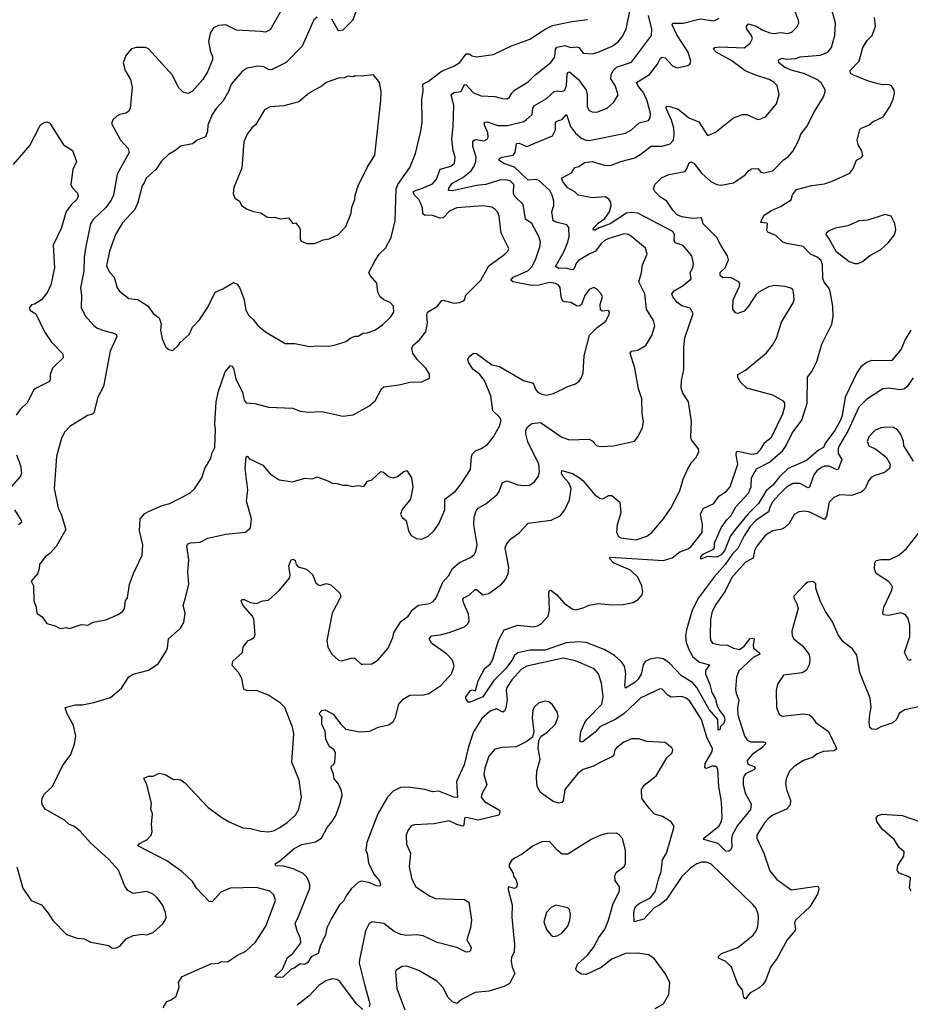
# Model space of a CAD drawing. Extents: x 1954683 to 2060285, y 904798 to 1016299.
# Tile 420 of 472: x 2050217 to 2056079, y 977932 to 984408. Entities that reach past the tile are written whole.
import ezdxf

# ---------------------------------------------------------------- set-up
doc = ezdxf.new("R2010")
doc.units = 0

msp = doc.modelspace()

# ---------------------------------------------------------------- linework, layer by layer
at = {"layer": '0CON10XD'}
for points in [[(2052505, 978922.5), (2052512.2, 978862.2), (2052548.3, 978788.3), (2052585, 978743.3), (2052591.2, 978715), (2052585, 978708.8), (2052565, 978710), (2052515, 978731.8), (2052465, 978742.5), (2052445, 978733.1), (2052398.8, 978691.2), (2052365.6, 978645), (2052349.2, 978610.8), (2052321.9, 978585), (2052268.6, 978495), (2052239.2, 978435), (2052230.9, 978389.1), (2052194.4, 978315), (2052182.5, 978265), (2052136.7, 978243.3), (2052113.9, 978206.1), (2052095, 978193.3), (2052063, 978197), (2052025, 978170), (2052005, 978163.3), (2051949.7, 978110.3), (2051915, 978108), (2051897.5, 978115), (2051946.4, 978163.6), (2051980.9, 978239.1), (2052015, 978266.2), (2052068, 978335), (2052066, 978365), (2052044.3, 978415), (2052031.2, 978465), (2052048.3, 978498.3), (2052126.9, 978695), (2052128.1, 978718.1), (2052120.3, 978740.3), (2052107.3, 978767.3), (2052082.7, 978792.7), (2052025, 978820), (2051955, 978840), (2051902.9, 978842.9), (2051898, 978855), (2051926.9, 978873.1), (2052023.1, 978956.9), (2052075, 978982.1), (2052165, 978999.6), (2052204.3, 979025), (2052242, 979095), (2052275, 979133.8), (2052297.3, 979172.7), (2052325.5, 979245), (2052338.9, 979305), (2052335.5, 979335.5), (2052314.2, 979384.2), (2052286.2, 979415), (2052282.5, 979445), (2052266.7, 979485), (2052270, 979500), (2052285, 979510), (2052291.2, 979525), (2052296.2, 979585), (2052286.7, 979605), (2052255.9, 979625.9), (2052231.9, 979675), (2052227, 979727), (2052205.7, 979775), (2052206.7, 979806.7), (2052207.5, 979817.5), (2052187.5, 979845), (2052205, 979863.3), (2052227.5, 979867.5), (2052279.7, 979839.7), (2052330, 979775), (2052365, 979740.8), (2052455, 979724.2), (2052522.3, 979727.7), (2052576.1, 979753.9), (2052645, 979770), (2052675, 979790), (2052690.5, 979819.5), (2052713.2, 979906.8), (2052740.7, 979939.3), (2052785, 979965.8), (2052875, 979966.2), (2052909.2, 979975), (2052990.3, 980029.7), (2053058.6, 980105), (2053077.8, 980155), (2053066, 980196), (2053026.1, 980236.1), (2052929.4, 980305), (2052911.4, 980335), (2052926.7, 980355), (2052985, 980360.9), (2053045, 980376.4), (2053144.5, 980415.5), (2053166.4, 980433.6), (2053176.4, 980453.6), (2053171.2, 980498.8), (2053137.5, 980575), (2053134.6, 980595), (2053140, 980605), (2053177.1, 980625), (2053215, 980661.1), (2053225, 980660), (2053265, 980625.6), (2053305.5, 980634.5), (2053388.8, 980695), (2053414.2, 980725.8), (2053432, 980765), (2053435.7, 980805), (2053412.2, 980935), (2053421.4, 980958.6), (2053448.3, 980991.7), (2053505, 981032.5), (2053565, 981096), (2053715, 981116), (2053774.3, 981145.7), (2053805.4, 981184.6), (2053835, 981250), (2053846.5, 981325), (2053832.3, 981362.3), (2053793.2, 981405), (2053784.4, 981425.6), (2053785, 981442.5), (2053855, 981422.9), (2053900.9, 981395), (2053926.9, 981375), (2054002.8, 981282.8), (2054035, 981260.8), (2054055, 981255.8), (2054095, 981277.5), (2054115, 981277.5), (2054167.5, 981235), (2054174.6, 981165.4), (2054150.6, 981085), (2054146, 981035), (2054158, 981008), (2054175, 980999.2), (2054275, 980986.7), (2054345, 981010), (2054378.6, 981035), (2054455.4, 981124.6), (2054504, 981196), (2054561.7, 981308.3), (2054585, 981386.7), (2054615.5, 981454.5), (2054640, 981495), (2054670.5, 981529.5), (2054686.7, 981565), (2054686.1, 981586.1), (2054638.8, 981645), (2054634, 981665), (2054638.8, 981765), (2054620, 981895), (2054581.7, 981951.7), (2054572, 981985), (2054574.2, 982035), (2054588.6, 982105), (2054588.5, 982255), (2054594.5, 982315), (2054649.2, 982475), (2054630, 982510), (2054575, 982526.9), (2054545, 982547.1), (2054515.6, 982585), (2054510.6, 982605), (2054524.3, 982625), (2054585, 982659.1), (2054636.1, 982703.9), (2054629.4, 982745), (2054646.7, 982775), (2054652.2, 982805), (2054641.4, 982855), (2054585, 982923.1), (2054530.9, 982940.9), (2054524.6, 982955), (2054528.1, 982995), (2054516.4, 983015), (2054285, 983134.6), (2054245, 983140.3), (2054211.9, 983135), (2054102.9, 983065), (2054030.7, 983039.3), (2054005, 983023.8), (2053993.6, 983023.6), (2053991.8, 983035), (2054025, 983069.6), (2054069.4, 983100.6), (2054099.2, 983145), (2054110.6, 983185), (2054107.1, 983207.1), (2054095, 983228.1), (2054072.3, 983242.3), (2053985, 983236.9), (2053893.8, 983253.8), (2053871.2, 983275), (2053822.8, 983302.8), (2053791.2, 983345), (2053783.3, 983365), (2053849.8, 983400.2), (2053871.2, 983435), (2053898.1, 983441.9), (2053935, 983470), (2053985, 983475.4), (2054065, 983451.5), (2054105, 983450), (2054175, 983476.2), (2054265, 983499.2), (2054308.5, 983525), (2054372.7, 983577.3), (2054445, 983576.1), (2054498.2, 983591.8), (2054519.6, 983615), (2054524.7, 983655), (2054521.7, 983695), (2054507.1, 983747.1), (2054471.8, 983825), (2054475, 983840), (2054496.9, 983836.9), (2054550.2, 983820.2), (2054625, 983760.6), (2054686.4, 983736.4), (2054745, 983646.7), (2054795, 983666), (2054915, 983762), (2054975, 983785.7), (2055004.1, 983784.1), (2055075, 983752.5), (2055095, 983755.7), (2055127.6, 983772.4), (2055198.1, 983855), (2055217, 983917), (2055202, 983975), (2055184, 983995), (2055151.2, 984015), (2055055, 984044.6), (2054991.8, 984071.8), (2054905, 984137.7), (2054801.9, 984195), (2054784, 984215), (2054793.3, 984225), (2054825, 984230), (2054985, 984223.3), (2055025, 984254.3), (2055040, 984285), (2055033.1, 984305), (2055003.5, 984345), (2055001.9, 984365), (2055015, 984380), (2055065, 984366.7), (2055109.1, 984339.1), (2055155, 984322.9), (2055185, 984317.8), (2055225, 984324.4), (2055275, 984316.7), (2055301.3, 984328.7), (2055331.3, 984358.7), (2055345.6, 984384.4), (2055344.2, 984405), (2055277.8, 984575)], [(2051947.1, 984485), (2051865, 984342), (2051835, 984325.7), (2051805, 984331.4), (2051645, 984338.6), (2051575, 984374.2), (2051525, 984371.2), (2051493.3, 984355), (2051471.3, 984318.7), (2051460.8, 984265), (2051470.9, 984205), (2051486.2, 984165), (2051485.4, 984144.6), (2051452.5, 984065), (2051423.5, 984015), (2051355, 983938.8), (2051326.1, 983923.9), (2051295, 983928.8), (2051261.7, 983961.7), (2051222.4, 984042.4), (2051065, 984216.2), (2051045, 984226.2), (2050985, 984226), (2050952.5, 984217.5), (2050915, 984172.5), (2050898, 984125), (2050911.2, 984075), (2050946.2, 984015), (2050957.5, 983965), (2050944, 983825), (2050933.8, 983805), (2050917, 983793), (2050875.9, 983784.1), (2050857.1, 983772.9), (2050829.5, 983750.5), (2050822.5, 983725), (2050880, 983615), (2050930.6, 983560.6), (2050937.8, 983535), (2050858.5, 983391.5), (2050834.5, 983255), (2050819.5, 983220.5), (2050785, 983173.3), (2050701.4, 983095), (2050683.5, 983065), (2050651.1, 982905), (2050642.3, 982845), (2050640, 982755), (2050616.7, 982645), (2050623.3, 982595), (2050621.9, 982515), (2050649.3, 982459.3), (2050705, 982396), (2050725, 982381.4), (2050763.3, 982365), (2050843.3, 982345), (2050854, 982335), (2050855.7, 982324.3), (2050812.3, 982227.7), (2050768.6, 981995), (2050730.8, 981925), (2050705, 981822.5), (2050695.9, 981814.1), (2050664.3, 981805.7), (2050548.3, 981731.7), (2050515, 981696.7), (2050492, 981655), (2050460, 981535), (2050444.3, 981325), (2050470.8, 981195), (2050491.4, 981155), (2050520, 981055), (2050456.5, 980943.5), (2050415, 980896.2), (2050386, 980875), (2050348.8, 980825), (2050345.9, 980795.9), (2050335, 980762.5), (2050292.5, 980715), (2050308.8, 980685), (2050310, 980585), (2050326.7, 980545), (2050330, 980505), (2050365, 980480), (2050395, 980437.5), (2050451.7, 980421.7), (2050483.6, 980403.6), (2050525, 980410), (2050545, 980403.3)], [(2050545, 980403.3), (2050625, 980430), (2050665, 980426.2), (2050700, 980445), (2050785, 980461.2), (2050865, 980496.7), (2050893.6, 980516.4), (2050906.2, 980535), (2050913.3, 980585), (2050926.7, 980605), (2050940, 980695), (2050965.7, 980764.3), (2051022.9, 980885), (2051027.1, 980952.9), (2051005.6, 981045), (2051010.8, 981125), (2051040.7, 981159.3), (2051065, 981174), (2051155, 981212.5), (2051205, 981225.8), (2051337, 981293), (2051368.3, 981321.7), (2051415.7, 981395), (2051436.9, 981455), (2051475.8, 981525), (2051482.9, 981555), (2051502.5, 981595), (2051507.1, 981715), (2051502.3, 981747.7), (2051510, 981895), (2051525.5, 981965), (2051568.7, 982091.3), (2051605, 982133.3), (2051615, 982130), (2051625, 982113.3), (2051638.9, 982045), (2051682.9, 981955), (2051695.8, 981905), (2051707.3, 981887.3), (2051765, 981883.8), (2051855, 981860), (2052013.6, 981853.6), (2052064.3, 981834.3), (2052115, 981826.2), (2052205, 981831.2), (2052345, 981801.2), (2052411.7, 981808.3), (2052515, 981866), (2052557.9, 981902.1), (2052599.2, 981980.8), (2052615, 981993.8), (2052715, 982006.2), (2052785, 982024), (2052865, 982026.2), (2052915, 982050), (2052915, 982076.7), (2052890.8, 982115), (2052832.8, 982172.8), (2052805.8, 982215), (2052798.6, 982245), (2052804, 982265), (2052848, 982302), (2052890, 982355), (2052902.5, 982415), (2052896.2, 982465), (2052902.2, 982485), (2052967.1, 982525), (2052995, 982561.4), (2053005, 982564.3), (2053075.9, 982544.1), (2053112.7, 982547.3), (2053134.1, 982555.9), (2053143.9, 982566.1), (2053152.7, 982597.3), (2053251.9, 982695), (2053305, 982790), (2053410, 982865), (2053430, 982885), (2053436.1, 982903.9), (2053385.6, 983005), (2053374, 983115), (2053361.4, 983145), (2053345, 983161.4), (2053324.5, 983174.5), (2053265, 983184.5), (2053095, 983171.2), (2053048, 983152), (2053005, 983104.5), (2052985, 983103.8), (2052935, 983121.1), (2052881.7, 983121.7), (2052871.7, 983131.7), (2052868.6, 983168.6), (2052858.2, 983198.2), (2052844.5, 983225), (2052815.3, 983255), (2052807.3, 983275), (2052819.2, 983285), (2052857.8, 983295), (2052935, 983328.2), (2052960.6, 983359.4), (2052984.5, 983425), (2053054.2, 983445), (2053079.5, 983465), (2053083.8, 983505), (2053071.3, 983545), (2053061.5, 983625), (2053070.4, 983705), (2053074.4, 983845.6), (2053058.2, 983915), (2053075, 983929.2), (2053123.1, 983935), (2053145, 983982.2), (2053155, 983980), (2053205, 983926.2), (2053255, 983907.9), (2053343.6, 983903.6), (2053395, 983889.2), (2053425, 983888.8), (2053441.7, 983898.3), (2053455.9, 983924.1), (2053475, 983945.8), (2053565, 984000), (2053605, 984040.8), (2053712.9, 984127.1), (2053738.8, 984165), (2053743.3, 984215), (2053752.3, 984227.7), (2053805, 984237.6), (2053845, 984226.2), (2053885, 984229.6), (2053896.4, 984225), (2053925, 984187.5), (2053985, 984184.5), (2054025, 984195.5), (2054117.1, 984235), (2054156.3, 984263.6), (2054181.8, 984295), (2054208.8, 984345), (2054234.8, 984475.2)], [(2052455.6, 984525), (2052408, 984402), (2052345, 984340), (2052314.6, 984334.6), (2052271.5, 984411.5)], [(2050198.8, 978835), (2050237.5, 978695), (2050292, 978615), (2050361.2, 978585), (2050405, 978531.2), (2050435, 978482), (2050525, 978390), (2050595, 978366.2), (2050625, 978363.8), (2050641.7, 978361.7), (2050685, 978340), (2050805, 978317.5), (2050825, 978300), (2050855, 978303.8), (2050875.5, 978314.5), (2050918.3, 978361.7), (2050965, 978383.8), (2051025, 978393.8), (2051055, 978389.2), (2051095.5, 978404.5), (2051158.7, 978461.3), (2051175.8, 978485), (2051180.8, 978505), (2051177.5, 978535), (2051157.1, 978585), (2051122.8, 978632.8), (2051095, 978657.1), (2051055, 978672.9), (2050965, 978660), (2050929.1, 978679.1), (2050909.3, 978709.3), (2050866.9, 978815), (2050804.3, 978885), (2050683.6, 978993.6), (2050615, 979071.2), (2050572.7, 979102.7), (2050543.3, 979115), (2050512.3, 979142.3), (2050386.1, 979216.1), (2050366.2, 979245), (2050362.9, 979265), (2050365, 979287.5), (2050381.2, 979315), (2050433.8, 979365), (2050499.1, 979500.9), (2050554, 979575), (2050578.8, 979645), (2050586.2, 979695), (2050571.2, 979765), (2050527.3, 979847.3), (2050517.5, 979885), (2050585, 979902.5), (2050628.3, 979901.7), (2050705, 979916), (2050815, 979950.8), (2050888.3, 980011.7), (2050935, 980086.7), (2050965, 980103.8), (2051065, 980128.8), (2051129.7, 980170.3), (2051182, 980255), (2051190, 980275), (2051197.5, 980335), (2051276.2, 980405), (2051297.7, 980442.3), (2051305.8, 980505), (2051292.9, 980555), (2051309.2, 980605), (2051330, 980695), (2051324.2, 980775), (2051330, 980855), (2051318, 980945), (2051325, 980960), (2051342.7, 980967.3), (2051405, 980970.8), (2051455, 980997.1), (2051575, 981024), (2051702.7, 981037.3), (2051736, 981065), (2051743.1, 981125), (2051710.9, 981240.9), (2051718.2, 981315), (2051701.4, 981455), (2051707, 981533), (2051715, 981537.5), (2051730, 981520), (2051817.8, 981477.8), (2051865, 981420), (2051925, 981381.2), (2052012.3, 981367.7), (2052095, 981392.5), (2052145, 981388.8), (2052175, 981401.2), (2052246, 981376), (2052275, 981358.8), (2052305, 981358), (2052343.6, 981346.4), (2052375, 981346.7), (2052405, 981337.5), (2052445, 981343.3), (2052481.7, 981338.3), (2052507.5, 981372.5), (2052535, 981381.2), (2052595, 981436), (2052612.3, 981432.3), (2052645, 981403.8), (2052675, 981393.8), (2052705, 981404), (2052745, 981436.7), (2052765, 981442.5), (2052796.2, 981395), (2052805.8, 981334.2), (2052788.8, 981255), (2052735, 981186.2), (2052723.5, 981155), (2052735, 981134), (2052760, 981115), (2052776.7, 981045), (2052793.3, 981015), (2052830, 980995), (2052865, 980992), (2052905, 981010.8), (2052945, 981048.5), (2052975, 981091.1), (2053016.5, 981185), (2053016, 981255), (2053085, 981307.1), (2053123.1, 981355), (2053185, 981448.8), (2053190.6, 981535), (2053197.6, 981552.4), (2053215, 981570.8), (2053255, 981586.9), (2053297.1, 981612.9), (2053335.8, 981664.2), (2053375, 981733.8), (2053385.7, 981775), (2053375, 981793.6), (2053331.1, 981835), (2053318.1, 981935), (2053277.1, 982035), (2053245, 982073.8), (2053199.2, 982109.2), (2053170.8, 982155), (2053166.2, 982175), (2053180, 982195), (2053205, 982214.3), (2053225, 982212.9), (2053325, 982137.8), (2053375, 982126.2), (2053533.8, 982035), (2053597.8, 982017.8), (2053615, 981973.8), (2053628.7, 981958.7), (2053654.5, 981944.5), (2053685, 981939.4), (2053730.7, 981949.3), (2053825, 981996), (2053875, 982014), (2053898.7, 982031.3), (2053915.6, 982054.4), (2053925.8, 982085), (2053932.2, 982197.8), (2053967.2, 982332.8), (2054017.2, 982382.8), (2054075.5, 982424.5), (2054097.9, 982472.1), (2054099.2, 982485), (2054092.5, 982495), (2054051.7, 982491.7), (2054040.5, 982500.5), (2054037.1, 982535), (2054052.2, 982585), (2054045, 982606), (2054015, 982636.7), (2053996.4, 982646.4), (2053965, 982633.8), (2053937.1, 982595), (2053915, 982535.7), (2053905, 982525.6), (2053885.6, 982524.4), (2053845, 982548.7), (2053802.6, 982552.6), (2053789.7, 982559.7), (2053780.3, 982585), (2053775, 982646), (2053763, 982663), (2053745, 982673.1), (2053705, 982678.9), (2053635, 982661.9), (2053585, 982659.6), (2053463.1, 982683.1), (2053449.2, 982695), (2053465.7, 982715), (2053562.7, 982757.3), (2053589.3, 982785), (2053615.4, 982835), (2053641.8, 982915), (2053644.5, 982945), (2053633.2, 982983.2), (2053588.2, 983068.2), (2053545.9, 983095.9), (2053532.1, 983192.1), (2053475.4, 983245), (2053468.4, 983265), (2053469.2, 983325), (2053445, 983347.3), (2053414.7, 983354.7), (2053375, 983352.1), (2053285, 983324.3), (2053225, 983317.5), (2053065, 983282.3), (2053040, 983285), (2053044.1, 983305), (2053065, 983333.3), (2053135, 983370.2), (2053187.8, 983415), (2053208.3, 983445), (2053220, 983475), (2053222.5, 983505), (2053200.9, 983575), (2053200.2, 983609.8), (2053215, 983619.6), (2053275, 983611.8), (2053295, 983622.9), (2053301.5, 983635), (2053298.5, 983665), (2053277.1, 983715), (2053275.9, 983734.1), (2053295, 983735.4), (2053365, 983711.8), (2053427.7, 983712.3), (2053535, 983739.6), (2053551.2, 983748.8), (2053590.4, 983785), (2053595, 983826.2), (2053605.2, 983844.8), (2053683.2, 983886.8), (2053735, 983936), (2053755, 983941.2), (2053785, 983935.6), (2053804.4, 983945), (2053816.2, 983975), (2053821, 984049), (2053825, 984060.8), (2053835, 984065.7), (2053895.4, 984015), (2053945.6, 983945), (2053952.5, 983915), (2053953.3, 983835), (2053965, 983812), (2053985, 983802.9), (2054015, 983801.1), (2054085, 983826.7), (2054128.6, 983865), (2054155.6, 983915), (2054136.9, 983975), (2054108.3, 984018.3), (2054109.2, 984045), (2054122.7, 984075), (2054145, 984095.3), (2054245, 984128.9), (2054375, 984303.8), (2054377.1, 984345), (2054355.3, 984435)], [(2052175, 984424.4), (2052153.3, 984406.7), (2052075.6, 984235), (2051972.2, 984127.8), (2051875, 984077.8), (2051855, 984080), (2051825, 984098.6), (2051785, 984103.3), (2051715, 984088.6), (2051682.7, 984067.3), (2051610, 983985), (2051591.1, 983935), (2051557.1, 983875), (2051511.5, 983825), (2051485.3, 983784.7), (2051456.4, 983713.6), (2051454.4, 983675), (2051441.2, 983638.8), (2051386.2, 983615), (2051355, 983592.5), (2051275, 983576), (2051245, 983550), (2051197.7, 983522.3), (2051151.7, 983478.3), (2051115.7, 983425), (2051049.2, 983365), (2051035.7, 983335), (2051023.1, 983315), (2050995, 983206.2), (2050975, 983160.8), (2050895, 983072.5), (2050848.2, 982995), (2050809.2, 982885), (2050788.8, 982788.8), (2050807.8, 982747.8), (2050838.6, 982715), (2050859.2, 982645), (2050875, 982622), (2050935, 982574.3), (2050995, 982566.9), (2051063.2, 982523.2), (2051095, 982476.2), (2051135, 982446.7), (2051147.7, 982407.7), (2051143.8, 982365), (2051155, 982310), (2051180, 982255), (2051198.3, 982238.3), (2051225, 982232.5)], [(2051225, 982232.5), (2051263, 982267), (2051274.1, 982285.9), (2051333, 982337), (2051354.2, 982385.8), (2051400, 982435), (2051455, 982516.7), (2051504, 982615), (2051555, 982637.5), (2051625, 982680), (2051648.3, 982668.3), (2051665, 982646.7), (2051692.2, 982575), (2051706.8, 982496.8), (2051725, 982463.3), (2051755, 982436.2), (2051785, 982396.2), (2051834.4, 982354.4), (2051965, 982278), (2052027.3, 982277.3), (2052125, 982258), (2052176.1, 982263.9), (2052251.7, 982261.7), (2052295, 982268.8), (2052365, 982291.2), (2052397.5, 982315), (2052425, 982326.2), (2052445, 982326.2), (2052475, 982346.2), (2052505, 982348.8), (2052554.2, 982365.8), (2052605, 982401.2), (2052658.9, 982451.1), (2052679.2, 982485), (2052677.5, 982525), (2052655, 982548.6), (2052615, 982565.7), (2052590, 982585), (2052574.4, 982615), (2052567.1, 982675), (2052524.6, 982724.6), (2052515.7, 982745), (2052557.5, 982825), (2052584, 982865), (2052625, 982906.2), (2052662.5, 982975), (2052687.8, 983085), (2052694.2, 983295.8), (2052706.5, 983323.5), (2052785.7, 983435), (2052822.4, 983527.6), (2052858.6, 983675), (2052865.6, 983735), (2052864.4, 983885), (2052873.5, 983935), (2052870, 983985), (2052905, 984001.9), (2052974.6, 984055.4), (2052997, 984073), (2053075, 984103.6), (2053115, 984127.8), (2053156.2, 984183.8), (2053175, 984183.8), (2053195, 984170.9), (2053225, 984164.3), (2053335, 984178.9), (2053454.6, 984235.4), (2053575, 984280), (2053675, 984346.9), (2053725, 984369.4), (2053852.5, 984397.5), (2053955, 984410.6)], [(2056097.4, 982052.6), (2056058.1, 981995), (2056040.8, 981979.2), (2056015, 981972.9), (2055935.8, 981984.2), (2055898.8, 981981.2), (2055790.2, 981909.8), (2055740.4, 981859.6), (2055668.2, 981701.8), (2055611, 981605), (2055604.3, 981585), (2055604.7, 981555), (2055628.2, 981515), (2055605, 981450), (2055595, 981446.7), (2055545, 981470.7), (2055515, 981471.5), (2055495, 981463.1), (2055465, 981441.8), (2055444.8, 981415.2), (2055415, 981333.1), (2055405, 981328.8), (2055355, 981357.3), (2055305, 981356.8), (2055265, 981333.2), (2055215, 981286), (2055175, 981240), (2055157, 981207), (2055145, 981172.1), (2055062.3, 981115), (2055025.8, 981074.2), (2054985, 981012.1), (2054945, 980930.7), (2054908.9, 980895), (2054860.5, 980825), (2054790, 980745), (2054684.3, 980605.7), (2054643.3, 980525), (2054605.3, 980395), (2054600.3, 980355), (2054603.8, 980313.8), (2054620.4, 980265), (2054646.7, 980216.7), (2054691.9, 980181.9), (2054758.1, 980165), (2054732, 980128), (2054731.6, 980105), (2054760.7, 980035), (2054773.2, 979983.2), (2054794.4, 979945), (2054807.5, 979895), (2054823.8, 979865), (2054854.2, 979825), (2054857.6, 979802.4), (2054850.9, 979779.1), (2054830.3, 979759.7), (2054825, 979737.5), (2054815, 979734.2), (2054812.5, 979805), (2054755, 979870.4), (2054674.3, 980015), (2054645, 980047.6), (2054572.9, 980092.9), (2054495, 980174.7), (2054455, 980203.4), (2054415, 980210), (2054365, 980201.5), (2054335, 980185.5), (2054321.3, 980165), (2054307.4, 980102.6), (2054288.9, 980071.1), (2054265, 980048.9), (2054205, 980012), (2054199.4, 980029.4), (2054207.2, 980107.2), (2054198.7, 980155), (2054179.2, 980185), (2054132.3, 980225), (2054063.6, 980265), (2053945, 980311.9), (2053895.2, 980315.2), (2053815, 980308.8), (2053675, 980260.3), (2053575, 980261.2), (2053495, 980243.5), (2053475, 980226.3), (2053457.6, 980192.4), (2053415, 980138.1), (2053338, 980062), (2053265.5, 979955), (2053181.7, 979918.3), (2053168.3, 979918.3), (2053153, 979943), (2053154, 979955), (2053185, 979995.6), (2053195, 979999.2), (2053217, 979993), (2053235, 980060), (2053277.9, 980142.1), (2053315, 980170), (2053330, 980195), (2053368.6, 980325), (2053405, 980393.8), (2053495, 980425.6), (2053597.5, 980415), (2053625, 980420.8), (2053650, 980435), (2053696.2, 980485), (2053703.8, 980525), (2053700.5, 980639.5), (2053705, 980652.5), (2053713.9, 980656.1), (2053752, 980625), (2053800, 980570), (2053854, 980534), (2053875, 980527.3), (2053925, 980539.6), (2053965, 980557.3), (2054025, 980568.2), (2054115, 980559.4), (2054189.4, 980560.6), (2054255, 980575.5), (2054287.5, 980595), (2054314.3, 980625), (2054319.5, 980645), (2054312.7, 980685), (2054285, 980741.8), (2054237.8, 980787.8), (2054126.7, 980835), (2054098.8, 980865), (2054105, 980873.3), (2054455, 980851.8), (2054512, 980868), (2054561.2, 980908.8), (2054615, 980926.9), (2054635, 980941.1), (2054709.1, 981035), (2054711.1, 981085), (2054697.8, 981155), (2054715, 981192), (2054785, 981226.7), (2054820, 981275), (2054866.7, 981305), (2054893.3, 981335), (2054944.5, 981485), (2054933.7, 981546.3), (2054936, 981565), (2054945, 981570), (2055035, 981551.3), (2055065, 981554.6), (2055075, 981561.5), (2055096.3, 981583.6), (2055122.2, 981627.8), (2055165, 981662.9), (2055240.5, 981815), (2055252.9, 981865), (2055252.5, 981885), (2055245, 981898.8), (2055175, 981938.1), (2055003.7, 981983.7), (2054962, 982025), (2054944, 982055), (2054943.8, 982075), (2054995, 982103.1), (2055131.2, 982215), (2055173.2, 982266.8), (2055197.6, 982312.4), (2055232.1, 982417.9), (2055308, 982545), (2055314, 982565), (2055311.2, 982615), (2055305, 982632.5), (2055292.3, 982642.3), (2055255, 982654), (2055185, 982660.8), (2055145, 982651.9), (2055083, 982617), (2055062, 982598), (2055015, 982523.8), (2054985, 982491.2), (2054945, 982476.2), (2054929.3, 982479.3), (2054910, 982505), (2054912.9, 982565), (2054954.4, 982655), (2054958.1, 982675), (2054950.8, 982685), (2054895, 982713.1), (2054845, 982710), (2054826.9, 982725), (2054827.5, 982745), (2054860.6, 982775), (2054881.7, 982828.3), (2054876.7, 982855), (2054835, 982921.2), (2054805.3, 982975.3), (2054715.7, 983065), (2054705.6, 983105.6), (2054645, 983101.3), (2054575, 983112.5), (2054545, 983125.6), (2054516.9, 983155), (2054477.5, 983215), (2054435, 983242), (2054397.5, 983277.5), (2054390, 983295), (2054397.5, 983325), (2054442.1, 983367.9), (2054488.9, 983391.1), (2054595, 983410), (2054607.2, 983422.8), (2054623.8, 983466.2), (2054635, 983474.2), (2054655, 983464), (2054706.7, 983396.7), (2054767.1, 983345), (2054805, 983324.6), (2054835, 983320.9), (2054915, 983336.2), (2054992.4, 983387.6), (2055015, 983413.8), (2055035, 983426.2), (2055075, 983430), (2055095.6, 983405.6), (2055115, 983400.5), (2055175, 983413.5), (2055245, 983486), (2055275, 983505.8), (2055308, 983545), (2055346.2, 983615), (2055358.8, 983655), (2055398, 983705), (2055448, 983805), (2055505, 983896.2), (2055516.7, 983925), (2055517.7, 983947.7), (2055491.9, 983991.9), (2055464.7, 984014.7), (2055385, 984051.8), (2055295, 984075.7), (2055250.5, 984095), (2055214.4, 984125), (2055210.8, 984145), (2055235, 984154.4), (2055265, 984149.6), (2055325, 984152.7), (2055355, 984163.6), (2055485, 984175.4), (2055535.3, 984194.7), (2055560.8, 984225), (2055581.9, 984305), (2055587.8, 984385), (2055562.8, 984472.8)], [(2054290.6, 981980.6), (2054266.8, 982116.8), (2054234.3, 982215.7), (2054243.1, 982226.9), (2054285.5, 982234.5), (2054338.6, 982265), (2054378.6, 982331.4), (2054397.3, 982395), (2054389.5, 982429.5), (2054343.1, 982503.1), (2054332.5, 982605), (2054292.9, 982682.9), (2054310, 982745), (2054315.5, 982795), (2054348.2, 982865), (2054335.4, 982905.4), (2054245, 982983.1), (2054225, 982995.5), (2054195, 982998.8), (2054095, 982968.7), (2054065, 982953.8), (2054045, 982936.4), (2054007.5, 982885), (2053965, 982866.9), (2053896.2, 982825), (2053881.2, 982808.8), (2053865, 982768), (2053855, 982761.9), (2053844, 982766), (2053815, 982774), (2053765, 982771.8), (2053744.4, 982784.4), (2053799.1, 982880.9), (2053826.1, 982945), (2053832.8, 982982.8), (2053831.4, 983041.4), (2053817.9, 983057.9), (2053745.5, 983075.5), (2053728.5, 983088.5), (2053720, 983145), (2053733.1, 983186.9), (2053734, 983215), (2053722.9, 983255), (2053706.6, 983285), (2053635, 983350.7), (2053615, 983357.1), (2053565, 983353.8), (2053475, 983437.7), (2053403.3, 983463.3), (2053372, 983485), (2053376.2, 983495), (2053393.3, 983505), (2053465, 983516.5), (2053478.2, 983535), (2053486.5, 983593.5), (2053505.7, 983595.7), (2053555, 983574.3), (2053725, 983644.4), (2053745, 983683.3), (2053744.3, 983735), (2053756.9, 983743.1), (2053787.2, 983752.7), (2053815.6, 983785.6), (2053843.2, 983705), (2053875, 983662.1), (2053917.8, 983627.8), (2053945, 983615.3), (2053965, 983613.5), (2054205, 983662.2), (2054245, 983683.1), (2054295, 983730.5), (2054355.4, 983744.6), (2054367.1, 983762.9), (2054369.2, 983790.8), (2054346.3, 983875), (2054325, 983925.5), (2054285.4, 983975), (2054276.7, 983995), (2054363.3, 984046.8), (2054415.4, 984115), (2054435, 984154.4), (2054445, 984160.9), (2054465, 984157.5), (2054513.8, 984105), (2054545, 984092), (2054615, 984106.2), (2054627.5, 984115), (2054633.8, 984135), (2054616.7, 984195), (2054542, 984308), (2054511.1, 984375), (2054516.7, 984385), (2054585, 984385.4), (2054695, 984413.6), (2054785, 984400.6), (2054822, 984418)], [(2056081.8, 982365), (2056044.7, 982305), (2056018.7, 982241.3), (2055956.4, 982163.6), (2055825, 982165.8), (2055795, 982155.3), (2055754.1, 982125), (2055727.5, 982085), (2055650.8, 981925), (2055631, 981805), (2055620.4, 981775), (2055583, 981705), (2055520.9, 981625), (2055507.3, 981595), (2055475, 981576.1), (2055395, 981508.2), (2055275.4, 981455), (2055219, 981401), (2055175, 981346.5), (2055130.4, 981309.6), (2055080, 981225), (2055012.3, 981157.7), (2054931.1, 981058.9), (2054896.8, 981013.2), (2054855.5, 980915), (2054835, 980888.6), (2054805, 980872.2), (2054745, 980877.8), (2054700.7, 980860.7), (2054701.5, 980875), (2054715, 980892.1), (2054783.8, 980925), (2054790, 980935), (2054791.4, 980965), (2054834.5, 981065.5), (2054870.7, 981119.3), (2054898.8, 981145), (2054930, 981205), (2055015.2, 981294.8), (2055031.3, 981335), (2055034.8, 981395), (2055066.6, 981453.4), (2055152.6, 981497.4), (2055239.5, 981575), (2055262.5, 981607.5), (2055301.3, 981688.7), (2055365.7, 981775), (2055400.5, 981885), (2055402.3, 982057.7), (2055431.5, 982095), (2055465, 982159.2), (2055496.5, 982273.5), (2055563.7, 982406.3), (2055572.5, 982455), (2055568.5, 982525), (2055550.9, 982620.9), (2055543.3, 982645), (2055512, 982682), (2055502.9, 982705), (2055500.4, 982795), (2055491.4, 982825), (2055466.2, 982846.2), (2055422, 982865), (2055375, 982916.7), (2055267.1, 982937.1), (2055240, 982945), (2055195, 982988), (2055140.8, 983010.8), (2055134.2, 983024.2), (2055140, 983065), (2055135, 983070), (2055095, 983073.3), (2055102, 983095), (2055118.3, 983121.7), (2055165, 983153.8), (2055225, 983180.6), (2055295.6, 983224.4), (2055304.1, 983255.9), (2055329.3, 983290.7), (2055431.7, 983318.3), (2055515, 983329.2), (2055565, 983345.5), (2055681.3, 983398.7), (2055701.2, 983425), (2055726, 983484), (2055755, 983500), (2055766, 983515), (2055759.2, 983545), (2055735.8, 983585), (2055729.2, 983615), (2055746.2, 983685), (2055756.7, 983695), (2055805.5, 983714.5), (2055835, 983738.8), (2055900.6, 983769.4), (2055944.2, 983835.8), (2055966.2, 983885), (2055976.1, 983923.9), (2055973.8, 983945), (2055955, 983973.8), (2055935, 983982.9), (2055895, 983980.5), (2055859.2, 983989.2), (2055805, 984002.9), (2055700, 984045), (2055686.2, 984055), (2055683.6, 984073.6), (2055743.1, 984135), (2055767.5, 984225), (2055795, 984271.2), (2055828.8, 984305), (2055850, 984365), (2055842.6, 984422.6)], [(2052155, 982936.7), (2052175, 982942.5), (2052215, 982960), (2052255, 982966.7), (2052315, 982996.2), (2052365, 983047.5), (2052400, 983135), (2052404, 983175), (2052424, 983225), (2052426, 983255), (2052446, 983315), (2052504, 983435), (2052555, 983517.5), (2052594.2, 983875), (2052596.2, 983935), (2052586.2, 983995), (2052546.4, 984046.4), (2052465, 984036.7), (2052425, 984040), (2052415, 984033.3), (2052375, 984036.7), (2052355, 984026.2), (2052315, 984023.3), (2052235, 983996.2), (2052207.3, 983972.7), (2052125, 983926.2), (2052055, 983868.8), (2051955, 983842.5), (2051866.2, 983836.2), (2051828.8, 983815), (2051771.7, 983718.3), (2051745, 983696.2), (2051715.5, 983654.5), (2051691.9, 983605), (2051678.7, 983431.3), (2051626, 983305), (2051623.3, 983265), (2051632.5, 983235), (2051663.9, 983213.9), (2051677, 983187), (2051715, 983161.2), (2051755.9, 983145.9), (2051805, 983138), (2051845, 983111.2), (2051865, 983106.7), (2051895, 983110), (2051935, 983098.8), (2051985.6, 983105.6), (2052015, 983067.5), (2052035, 983072.5), (2052058.3, 983038.3), (2052063.3, 983025), (2052063, 982967), (2052070.7, 982950.7), (2052107, 982937), (2052155, 982936.7)], [(2050176.2, 983455), (2050285, 983581.2), (2050345, 983700), (2050355, 983716.2), (2050375, 983730), (2050395, 983736.7), (2050415, 983726.7), (2050506.1, 983586.1), (2050565, 983547.5), (2050591.2, 983475), (2050567.3, 983422.7), (2050554, 983325), (2050563.8, 983305), (2050597, 983267), (2050602, 983245), (2050592.5, 983225), (2050557.9, 983192.1), (2050524, 983146), (2050490.4, 983035), (2050436.9, 982925), (2050446.9, 982775), (2050422, 982665), (2050401.2, 982615), (2050360, 982565), (2050315, 982536.7), (2050295, 982533.3), (2050282, 982515), (2050285, 982497.5), (2050324.1, 982474.1), (2050380, 982355), (2050426.7, 982286.7), (2050500.5, 982210.5), (2050504, 982185), (2050433.1, 982115), (2050417.1, 982075), (2050418.8, 982041.2), (2050412.7, 982027.3), (2050325, 981985.5), (2050308.8, 981971.2), (2050269.8, 981890.2), (2050220.6, 981845), (2050195, 981807.5)], [(2055735, 982803.8), (2055765, 982818), (2055813, 982857), (2055882, 982895), (2055936.6, 982943.4), (2055975, 982993.3), (2055984.2, 983025), (2055977.8, 983067.8), (2055953.8, 983115), (2055913, 983127), (2055800.6, 983089.4), (2055743.3, 983085), (2055667.3, 983052.7), (2055585, 983036), (2055545, 983018.8), (2055526.4, 983003.6), (2055523.3, 982995), (2055545.7, 982965.7), (2055588.8, 982885), (2055677.6, 982817.6), (2055715, 982804.2), (2055735, 982803.8)], [(2051162.3, 977907.7), (2051185, 977950), (2051215, 977961.2), (2051247.5, 977985), (2051266.2, 978045), (2051262.5, 978075), (2051285.7, 978114.3), (2051475, 978198.8), (2051525, 978202.5), (2051546.4, 978213.6), (2051585, 978210), (2051651.2, 978255), (2051705, 978281.4), (2051769.3, 978340.7), (2051838.5, 978445), (2051900.6, 978615), (2051890.9, 978650.9), (2051863.3, 978675), (2051775, 978698.9), (2051603.7, 978696.3), (2051540.7, 978669.3), (2051485, 978606.7), (2051465, 978608), (2051382, 978695), (2051355, 978738.8), (2051285, 978806), (2051185.5, 978875.5), (2050994.2, 978974.2), (2051005, 978990), (2051055, 979013.8), (2051083.3, 979045), (2051090, 979065), (2051084.2, 979115), (2051092.5, 979185), (2051080, 979215), (2051084, 979255), (2051053.8, 979375), (2051035, 979420), (2051065, 979433.3), (2051095, 979433.3), (2051135, 979451.2), (2051175, 979442.5), (2051230.7, 979410.7), (2051255, 979413.3), (2051277.7, 979407.7), (2051305, 979387.5), (2051456.8, 979226.8), (2051555, 979155.7), (2051595, 979130.8), (2051685, 979092), (2051737.6, 979087.6), (2051805, 979070.6), (2051855, 979065.6), (2051895, 979075.6), (2051925, 979091.9), (2051975.4, 979124.6), (2052033.3, 979176.7), (2052054.5, 979215), (2052072.5, 979295), (2052056.7, 979405), (2052007.5, 979525), (2052021.3, 979711.3), (2052012.2, 979755), (2051963.4, 979883.4), (2051935, 979912.9), (2051855, 979964.2), (2051775, 979996), (2051715, 979994), (2051692.5, 980005), (2051680, 980075), (2051656.7, 980115), (2051615, 980160), (2051621.2, 980188.8), (2051683.3, 980245), (2051689.3, 980280.7), (2051717.9, 980322.1), (2051738.3, 980331.7), (2051760, 980345), (2051768, 980365), (2051758, 980465), (2051749.2, 980485), (2051685, 980556.7), (2051675, 980587.5), (2051682.5, 980595), (2051695, 980594.2), (2051737.5, 980575), (2051775, 980568.8), (2051815, 980586.2), (2051855, 980590), (2051925.9, 980654.1), (2051993.3, 980735), (2051998, 980755), (2051988.1, 980815), (2052004, 980855), (2052018.6, 980858.6), (2052030.5, 980850.5), (2052036.7, 980825), (2052049.5, 980809.5), (2052105, 980793.3), (2052145, 980758.8), (2052166.2, 980705), (2052181.2, 980691.2), (2052195, 980686.7), (2052235, 980700), (2052265, 980690.4), (2052324.5, 980635), (2052330.6, 980615), (2052327.1, 980605), (2052273.3, 980505), (2052240, 980325), (2052245, 980280), (2052272, 980235), (2052315.7, 980195.7), (2052335, 980191.4), (2052401.1, 980208.9), (2052421.2, 980211.2), (2052465, 980170), (2052475, 980168), (2052535, 980172.2), (2052574.5, 980195.5), (2052642.5, 980275), (2052672.9, 980345), (2052679.4, 980375), (2052725, 980449.2), (2052775, 980485.7), (2052805, 980529.2), (2052843.1, 980556.9), (2052915, 980568.9), (2052939.4, 980580.6), (2052958.9, 980605), (2053002.7, 980707.3), (2053040.6, 980749.4), (2053065, 980798.9), (2053112.6, 980837.4), (2053185, 980870.6), (2053208.6, 980891.4), (2053219.2, 980910.8), (2053229.1, 980955), (2053205.5, 981085), (2053208.8, 981135), (2053222.1, 981177.9), (2053235, 981194.2), (2053285, 981224.2), (2053359.2, 981285), (2053373.1, 981305), (2053394.3, 981365), (2053425, 981374.5), (2053495, 981349.1), (2053535, 981343.5), (2053573, 981347), (2053604.4, 981365.6), (2053632.5, 981405), (2053639.4, 981435), (2053634.5, 981485), (2053561.7, 981631.7), (2053548.6, 981685), (2053549.5, 981705), (2053560.7, 981729.3), (2053587.3, 981752.7), (2053645, 981759.2), (2053785, 981662.2), (2053835, 981644.3), (2053965, 981648.8), (2053985, 981638.8), (2054015, 981606), (2054045, 981600.6), (2054125, 981605.5), (2054264.1, 981635.9), (2054285.7, 981664.3), (2054315.5, 981724.5), (2054322.5, 981765), (2054314.4, 981815), (2054312.9, 981915), (2054290.6, 981980.6)], [(2056101.2, 981505), (2056036.2, 981605), (2056033.8, 981635), (2056013.8, 981685), (2055995, 981710), (2055967.5, 981725), (2055921.2, 981728.8), (2055885, 981722.5), (2055845, 981705.8), (2055805.7, 981665), (2055794.5, 981634.5), (2055806.2, 981605), (2055852.2, 981582.2), (2055920.3, 981530.3), (2055945.8, 981485), (2055941.2, 981455), (2055910.3, 981429.7), (2055845, 981410.8), (2055822.1, 981397.9), (2055804.4, 981375.6), (2055782.9, 981325), (2055755, 981299.4), (2055692.2, 981277.8), (2055615, 981282.5), (2055575.4, 981264.6), (2055545.5, 981234.5), (2055528.3, 981141.8), (2055515, 981121.4), (2055418.5, 981168.5), (2055385.5, 981175.5), (2055345, 981171.4), (2055315, 981154), (2055281.4, 981095), (2055252.8, 981067.2), (2055232.7, 981057.3), (2055175, 981047.1), (2055125, 981016.7), (2055068.2, 980945), (2055053.8, 980915), (2055044.5, 980865.5), (2054995, 980840), (2054905, 980738.6), (2054861.1, 980648.9), (2054798.9, 980561.1), (2054775.5, 980515), (2054764.5, 980465), (2054761.1, 980355), (2054765, 980326.7), (2054777.9, 980307.9), (2054825, 980296.9), (2054875, 980294.3), (2054915, 980274.4), (2054955, 980264.5), (2054985, 980286.5), (2055025, 980337.8), (2055040.6, 980340.6), (2055052, 980335), (2055044, 980295), (2055046.2, 980275), (2055084.4, 980245), (2055088.9, 980235), (2055045, 980213.2), (2055005, 980176.4), (2054950, 980125), (2054935.7, 980084.3), (2054928.9, 980005), (2054933.1, 979975), (2054950, 979935), (2054940.7, 979879.3), (2054943.1, 979835), (2054987.9, 979697.9), (2055005, 979670), (2055028.8, 979658.8), (2055115, 979658.7), (2055124.2, 979655), (2055125.7, 979645), (2055100.9, 979619.1), (2055037.9, 979575), (2055006.4, 979535), (2055010.7, 979510.7), (2055050.8, 979495), (2055058.1, 979485), (2055053.8, 979475), (2054995, 979447.8), (2054984.6, 979435), (2054980, 979415), (2054978.7, 979375), (2054995, 979315.8), (2055031.2, 979251.2), (2055028, 979212), (2054942, 979108), (2054907.5, 979045), (2054901.4, 979015), (2054904.1, 978965), (2054895.3, 978945), (2054883.4, 978936.6), (2054865, 978937.9), (2054815, 978988.7), (2054720, 979015), (2054719.2, 979025), (2054820.6, 979105), (2054835, 979128.8), (2054841.9, 979158.1), (2054836.2, 979263.8), (2054818.6, 979365), (2054812.3, 979475), (2054805, 979491.4), (2054795, 979497.9), (2054775, 979497.5), (2054735, 979482.9), (2054727.3, 979487.3), (2054728, 979515), (2054774.6, 979595), (2054777.1, 979615), (2054741.9, 979681.9), (2054703.9, 979803.9), (2054627.1, 979925), (2054605, 979945.5), (2054575, 979956.9), (2054505, 979952.9), (2054484.2, 979965), (2054445, 980003.8), (2054432.3, 980007.7), (2054305, 979948.5), (2054195, 979843.9), (2054142, 979808), (2054035, 979756.4), (2054005, 979721.2), (2053925, 979660), (2053915, 979656.9), (2053905, 979662), (2053910.6, 979725), (2053938, 979785), (2053952.5, 979807.5), (2054049.4, 979905), (2054057.5, 979955), (2054045.6, 980045), (2054028, 980105), (2053997.6, 980137.6), (2053875, 980190.5), (2053795, 980207.5), (2053555, 980156.2), (2053519.4, 980135), (2053456.9, 980065), (2053424.6, 980015), (2053419.2, 979995), (2053425.3, 979935), (2053417.6, 979882.4), (2053409.2, 979860.8), (2053396.4, 979853.6), (2053355, 979875.5), (2053315, 979859.6), (2053259.2, 979810.9), (2053205.2, 979724.8), (2053171.6, 979625), (2053142.9, 979507.1), (2053093.3, 979396.7), (2053098.3, 979291.7), (2053075.6, 979294.4), (2052975, 979333.3), (2052935, 979328.6), (2052885, 979345.3), (2052775, 979360.5), (2052723.1, 979356.9), (2052675, 979334.6), (2052637.1, 979295), (2052574.2, 979185), (2052503.2, 978995), (2052495.6, 978945), (2052505, 978922.5)], [(2050195.4, 981545.4), (2050222.9, 981475), (2050230, 981425), (2050222.5, 981405), (2050163, 981337)], [(2050183.5, 981185), (2050227.1, 981115), (2050228.3, 981101.7), (2050208.8, 981085)], [(2056085, 980198.8), (2056075, 980193.3), (2056065, 980197.5), (2056041.9, 980245), (2056075, 980350), (2056075.5, 980425.5), (2056063, 980473), (2056045, 980496.2), (2056017.3, 980507.3), (2055935, 980488.6), (2055902.9, 980492.9), (2055899.2, 980505), (2055905.8, 980545), (2055958, 980655), (2055961.2, 980675), (2055954.1, 980694.1), (2055935, 980713.8), (2055855, 980766.2), (2055844.3, 980794.3), (2055845.8, 980835), (2055855, 980851.2), (2055885, 980857.5), (2055945, 980857.5), (2056004, 980885), (2056055, 980930.8), (2056138.1, 981035)], [(2056135, 979889.2), (2056040.5, 979869.5), (2056006.2, 979843.8), (2055988, 979805), (2055965, 979783.3), (2055885, 979756.7), (2055855, 979740), (2055825, 979741.2), (2055813.2, 979753.2), (2055807.8, 979785), (2055812.1, 979837.9), (2055822, 979885), (2055815.8, 979945), (2055747.5, 980115), (2055727.6, 980227.6), (2055699.7, 980269.7), (2055636.7, 980315), (2055605, 980362.5), (2055567.7, 980447.7), (2055521.2, 980515), (2055486.2, 980585), (2055458.3, 980668.3), (2055457, 980697), (2055441.7, 980711.7), (2055405, 980707.5), (2055387.5, 980695), (2055313, 980617), (2055312.5, 980605), (2055333.3, 980565), (2055340, 980535), (2055299.2, 980385), (2055302, 980355), (2055312, 980335), (2055370, 980290), (2055412.7, 980232.7), (2055418, 980195), (2055412.5, 980165), (2055395, 980130), (2055367.8, 980112.2), (2055245, 980095.8)], [(2055245, 980095.8), (2055205, 980036.7), (2055197.1, 979995), (2055198.6, 979885), (2055215, 979840), (2055235.9, 979825.9), (2055375, 979842.2), (2055415.5, 979835.5), (2055431.9, 979821.9), (2055456.7, 979785), (2055541.2, 979725), (2055593.6, 979616.4), (2055587.5, 979605), (2055575, 979598.8), (2055505, 979594.4), (2055463.6, 979576.4), (2055435, 979554.3), (2055375.5, 979534.5), (2055313.9, 979496.1), (2055283.1, 979465), (2055261.1, 979415), (2055257.1, 979385), (2055264.4, 979345), (2055290.5, 979275), (2055288.3, 979241.7), (2055264.4, 979215.6), (2055175, 979175.8), (2055147.5, 979155), (2055118.6, 979125), (2055068.1, 979045), (2055068.9, 979025), (2055115, 978926.7), (2055155, 978810), (2055197.5, 978755), (2055295, 978684.2), (2055465, 978708.8), (2055473.8, 978703.8), (2055477.5, 978687.5), (2055469.2, 978655), (2055417, 978573), (2055322.5, 978485), (2055317.1, 978465), (2055324.2, 978425), (2055320, 978415), (2055268.1, 978355), (2055202.5, 978235), (2055159.2, 978175), (2055125, 978086.7), (2055108.7, 978061.3), (2055085, 978040), (2055023.3, 978005), (2054995, 977968), (2054984.4, 977975), (2054975, 978027.5), (2054943.8, 978065), (2054903.3, 978175), (2054865, 978213.3), (2054825, 978230), (2054817.5, 978235), (2054816.7, 978245), (2054837.5, 978265), (2054945, 978305.8), (2055044.5, 978385.5), (2055065, 978413.8), (2055075, 978442.5), (2055080.5, 978495), (2055077.3, 978525), (2055065, 978560.8), (2055045.4, 978585), (2054765.4, 978855.4), (2054735, 978865.6), (2054705, 978865.6), (2054675, 978855.6), (2054635, 978830), (2054575, 978773.1), (2054472, 978618), (2054431.5, 978585), (2054394.1, 978565.9), (2054325, 978492.5), (2054262.5, 978475), (2054258.4, 978535), (2054265, 978564.4), (2054275, 978578.2), (2054295, 978594.8), (2054368.2, 978631.8), (2054402.2, 978675), (2054421.1, 978755), (2054440, 978805), (2054447.6, 978882.4), (2054475.4, 978925), (2054522.5, 979092.5), (2054522.5, 979105), (2054505, 979132.5), (2054447.3, 979167.3), (2054395, 979181.2), (2054360.9, 979220.9), (2054312.5, 979285), (2054310.8, 979345), (2054327.3, 979372.7), (2054405.6, 979434.4), (2054477.7, 979552.3), (2054512.5, 979585), (2054516.7, 979605), (2054509.3, 979619.3), (2054465, 979653.8), (2054345, 979659.2), (2054292.7, 979677.3), (2054245, 979677.1), (2054193.8, 979655), (2054145, 979618), (2054134.2, 979605), (2054127.3, 979572.7), (2054118.6, 979561.4), (2054037.5, 979522.5), (2053993, 979497), (2053925, 979476.7), (2053891.1, 979448.9), (2053806, 979345), (2053795, 979270), (2053785, 979258.8), (2053765, 979254.4), (2053728.8, 979265), (2053645, 979325.8), (2053623.3, 979365), (2053618, 979418), (2053621.8, 979465), (2053643.2, 979543.2), (2053629.2, 979615), (2053633.9, 979666.1), (2053647.3, 979692.7), (2053688.6, 979721.4), (2053744.4, 979775), (2053760.6, 979825), (2053754.5, 979854.5), (2053725, 979901.2), (2053700.3, 979920.3), (2053675.8, 979925.8), (2053634.5, 979915.5), (2053604.6, 979885.4), (2053595.7, 979865), (2053590.6, 979815), (2053602, 979725), (2053592, 979688), (2053551.2, 979658.8), (2053484.6, 979625.4), (2053395, 979620), (2053345, 979608.8), (2053305, 979563.3), (2053278.8, 979485), (2053273.3, 979443.3), (2053292.2, 979375), (2053259.4, 979315), (2053254.4, 979295), (2053276, 979265), (2053375, 979208.8), (2053378, 979195), (2053370, 979175), (2053235, 979142.7), (2053155, 979160.9), (2053144.5, 979155), (2053140.8, 979109.2), (2053135, 979102.5), (2053095, 979113.6), (2053045, 979138.5), (2052945, 979118.1), (2052815, 979112.5), (2052793.3, 979105), (2052769.7, 979070.3), (2052761.4, 979045), (2052763.1, 978985), (2052788.6, 978925), (2052780.5, 978835), (2052798.9, 978755), (2052824.6, 978704.6), (2052915, 978644.2), (2052955, 978628.6), (2053145, 978620), (2053174.3, 978604.3), (2053190, 978485), (2053184.3, 978435), (2053160.8, 978355), (2053188.1, 978305), (2053184.3, 978285.7), (2053175, 978276.2), (2053155, 978274.2), (2053095, 978305.8), (2052965, 978337.5), (2052872.8, 978382.8), (2052829.1, 978389.1), (2052765, 978384.7), (2052725, 978390.3), (2052681.4, 978411.4), (2052615, 978462.7), (2052536.4, 978473.6), (2052517.9, 978462.1), (2052493.3, 978415), (2052453.5, 978225), (2052452.8, 978202.8), (2052485, 978070), (2052522.3, 977935), (2052516.7, 977915)], [(2056083.8, 978675), (2056074.2, 978695), (2056080.7, 978760.7), (2056065, 978773.3), (2056005, 978793.8), (2055992, 978815), (2055997.5, 978845), (2056035.8, 978905), (2056038, 978935), (2056005, 978963.3), (2055973.3, 979015), (2055894.5, 979084.5), (2055859.4, 979135), (2055854.4, 979155.6), (2055867.4, 979172.6), (2055895, 979183.1), (2056025, 979174.4), (2056165, 979125.5)], [(2054400, 977905), (2054454, 977935), (2054490, 977995), (2054496.2, 978075), (2054466.2, 978135), (2054393, 978233), (2054355, 978257.5), (2054285, 978268), (2054205, 978265.7), (2054115, 978228.9), (2054045.3, 978174.7), (2053945, 978127.8), (2053915, 978130), (2053885, 978150), (2053877.7, 978165), (2053889.5, 978195), (2053953.5, 978255), (2053994.6, 978305), (2054028.5, 978371.5), (2054068.8, 978425), (2054093.6, 978485), (2054122.5, 978595), (2054165.7, 978675), (2054165.8, 978705), (2054137.1, 978745), (2054134.5, 978774.5), (2054142.4, 978797.6), (2054192.9, 978835), (2054204.4, 978855), (2054205.6, 978945), (2054185, 979023.3), (2054166, 979045), (2054145, 979057.5), (2054085, 979055.8), (2054042.5, 979045), (2053978.8, 979015), (2053825, 978920), (2053788.6, 978918.6), (2053755, 978946.2), (2053705, 979003.3), (2053655, 979001.2), (2053597.5, 978975), (2053525, 978920), (2053475, 978893.8), (2053455, 978876.7), (2053439.5, 978850.5), (2053440, 978835), (2053466, 978795), (2053466.7, 978775), (2053482.7, 978752.7), (2053490.8, 978725), (2053489.2, 978705), (2053482.7, 978697.3), (2053475, 978694.2), (2053436.4, 978703.6), (2053430.8, 978695), (2053458.5, 978585), (2053455.6, 978505.6), (2053473.5, 978325), (2053471.9, 978275), (2053455, 978242.5), (2053452.5, 978215), (2053458, 978175), (2053475.8, 978135), (2053441.7, 978068.3), (2053405, 978048.8), (2053305, 978018.9), (2053215, 978010), (2053125, 977964.2), (2053095, 977935.8), (2053065, 977948.6), (2053035, 977979.2), (2053007.4, 978037.4), (2052982.5, 978065), (2052963.6, 978083.6), (2052845, 978154.2), (2052765, 978183.3), (2052735, 978180), (2052695, 978156.7), (2052691.2, 978145), (2052700, 978035), (2052751.4, 977895)], [(2053728.1, 978378.1), (2053755, 978381.4), (2053785, 978400), (2053824.4, 978445.6), (2053838, 978485), (2053842, 978525), (2053836.7, 978555), (2053826.1, 978566.1), (2053746.4, 978583.6), (2053715, 978568.8), (2053685, 978536.2), (2053667.1, 978475), (2053685, 978424.4), (2053715, 978387.1), (2053728.1, 978378.1)], [(2052475, 977897.9), (2052435, 977933.8), (2052325, 978080.5), (2052304, 978094), (2052275, 978098.5), (2052232.9, 978085), (2052185.2, 978054.8), (2052123.1, 977986.9), (2052043.2, 977926.8)]]:
    msp.add_lwpolyline(points, dxfattribs=at)

doc.saveas('drawing.dxf')
